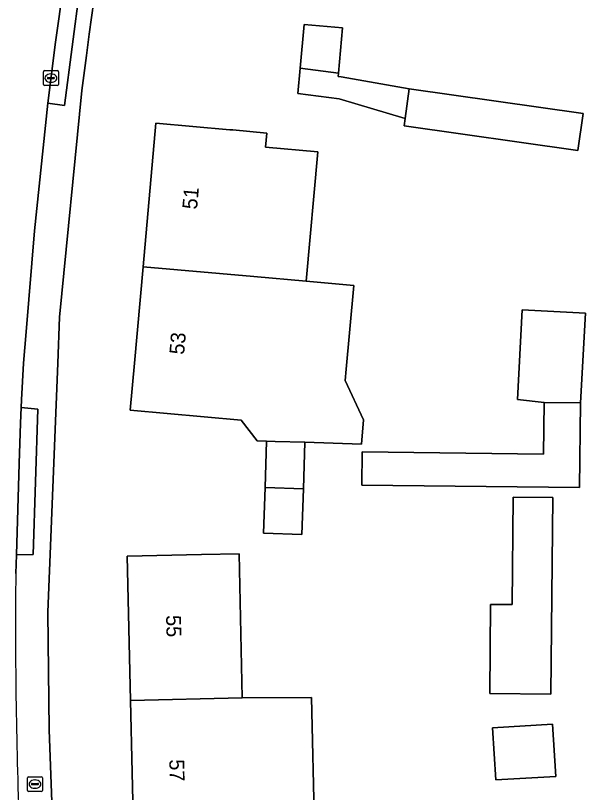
# Model space of a CAD drawing. Extents: x 163008 to 163854, y 382777 to 383982.
# Drawn here: x 163730.7 to 163769.1, y 383471.1 to 383523.4 of the extents above; entities that cross this region are included whole.
import ezdxf

# ---------------------------------------------------------------- set-up
doc = ezdxf.new("R2010")
doc.units = 0
for name, color, linetype in [('IMGEO_Brandkraan', 7, 'Continuous'), ('IMGEO_Erf', 7, 'Continuous'), ('IMGEO_Kolk', 7, 'Continuous'), ('IMGEO_Pand', 7, 'Continuous'), ('IMGEO_Pand_nummerreeks', 7, 'Continuous'), ('IMGEO_Rijbaan_lokaal_gesloten', 7, 'Continuous'), ('IMGEO_Voetpad_open', 7, 'Continuous')]:
    doc.layers.add(name, color=color, linetype=linetype)

msp = doc.modelspace()

# ---------------------------------------------------------------- linework, layer by layer
at = {"layer": 'IMGEO_Brandkraan'}
for p, q in [((163731.504, 383471.221), (163731.504, 383472.073)), ((163731.579, 383472.147), (163732.431, 383472.147)), ((163731.992, 383471.927), (163732.017, 383471.927)), ((163732.505, 383472.073), (163732.505, 383471.221)), ((163731.763, 383471.641), (163731.763, 383471.653)), ((163732.201, 383471.604), (163731.803, 383471.604)), ((163731.806, 383471.69), (163732.204, 383471.69)), ((163732.015, 383471.367), (163731.99, 383471.367)), ((163732.247, 383471.653), (163732.247, 383471.641)), ((163732.431, 383471.147), (163731.579, 383471.147))]:
    msp.add_line(p, q, dxfattribs=at)
for points in [[(163731.504, 383471.221), (163731.504, 383472.073)], [(163731.579, 383472.147), (163732.431, 383472.147)], [(163732.505, 383472.073), (163732.505, 383471.221)], [(163732.431, 383471.147), (163731.579, 383471.147)]]:
    msp.add_lwpolyline(points, dxfattribs=at)
for centre, radius, start, end in [((163731.581, 383472.071), 0.0765, 91.552, 178.448), ((163731.581, 383472.071), 0.0765, 91.552, 178.448), ((163732.429, 383472.071), 0.0765, 1.552, 88.448), ((163732.429, 383472.071), 0.0765, 1.552, 88.448), ((163731.803, 383471.65), 0.0403, 85.8775, 175.7526), ((163731.8, 383471.64), 0.0366, 178.938, 274.7102), ((163732.204, 383471.647), 0.043, 264.8664, 352.4533), ((163732.208, 383471.652), 0.0386, 1.7309, 96.639), ((163731.581, 383471.223), 0.0765, 181.552, 268.448), ((163731.581, 383471.223), 0.0765, 181.552, 268.448), ((163732.429, 383471.223), 0.0765, 271.552, 358.448), ((163732.429, 383471.223), 0.0765, 271.552, 358.448)]:
    msp.add_arc(centre, radius, start, end, dxfattribs=at)
for centre, major_axis, ratio, start_param, end_param in [((163731.991, 383471.647), (-0.387, 0.002), 0.722429, 4.712389, 7.853982), ((163732.016, 383471.647), (-0.39, 0.002), 0.717154, 1.570796, 4.712389)]:
    msp.add_ellipse(centre, major_axis=major_axis, ratio=ratio, start_param=start_param, end_param=end_param, dxfattribs=at)
at = {"layer": 'IMGEO_Erf'}
msp.add_lwpolyline([(163735.967, 383524.41), (163735.668, 383522.154), (163735.477, 383520.71), (163735.167, 383518.367), (163733.658, 383503.091), (163733.537, 383500), (163732.877, 383483.22), (163732.953, 383475.3), (163733.374, 383464.365), (163734.273, 383453.423), (163735.428, 383442.967), (163736.836, 383432.541), (163739.951, 383416.376)], dxfattribs=at)
for points in [[(163768.957, 383516.805), (163768.601, 383514.317), (163756.89, 383515.991), (163756.96, 383516.48), (163752.51, 383517.791), (163749.732, 383518.151), (163749.886, 383519.875), (163750.148, 383522.806), (163752.738, 383522.575), (163752.465, 383519.522), (163752.446, 383519.307), (163752.643, 383519.28), (163757.235, 383518.48)], [(163752.969, 383499.347), (163752.944, 383499.071), (163752.923, 383498.832), (163754.155, 383496.189), (163754.009, 383494.547), (163750.196, 383494.668), (163750.097, 383491.545), (163749.999, 383488.467), (163747.42, 383488.549), (163747.517, 383491.616), (163747.617, 383494.75), (163746.987, 383494.77), (163745.914, 383496.158), (163743.41, 383496.382), (163738.429, 383496.827), (163738.712, 383500), (163739.292, 383506.494), (163740.156, 383516.166), (163745.137, 383515.721), (163745.336, 383515.703), (163747.626, 383515.499), (163747.542, 383514.553), (163751.062, 383514.242), (163750.29, 383505.513), (163753.493, 383505.227)], [(163766.291, 383493.879), (163766.331, 383497.353), (163764.524, 383497.552), (163764.853, 383503.598), (163769.114, 383503.366), (163768.786, 383497.324), (163768.718, 383491.613), (163754.041, 383491.785), (163754.067, 383494.022)], [(163764.167, 383483.741), (163764.232, 383490.967), (163766.904, 383490.943), (163766.785, 383477.71), (163762.661, 383477.747), (163762.715, 383483.754)], [(163750.838, 383468.675), (163746.289, 383468.572), (163746.307, 383467.742), (163738.668, 383467.57), (163738.45, 383477.28), (163738.231, 383486.992), (163743.23, 383487.105), (163745.764, 383487.162), (163745.982, 383477.451), (163750.64, 383477.472)], [(163766.899, 383475.685), (163767.108, 383472.165), (163763.066, 383471.926), (163762.858, 383475.446)]]:
    msp.add_lwpolyline(points, close=True, dxfattribs=at)
at = {"layer": 'IMGEO_Kolk'}
for p, q in [((163732.581, 383518.772), (163732.581, 383519.624)), ((163732.656, 383519.698), (163733.508, 383519.698)), ((163733.069, 383519.478), (163733.094, 383519.478)), ((163733.582, 383519.624), (163733.582, 383518.772)), ((163732.84, 383519.192), (163732.84, 383519.204)), ((163733.278, 383519.155), (163732.88, 383519.155)), ((163732.883, 383519.241), (163733.281, 383519.241)), ((163733.324, 383519.204), (163733.324, 383519.192)), ((163733.508, 383518.698), (163732.656, 383518.698)), ((163733.092, 383518.918), (163733.067, 383518.918))]:
    msp.add_line(p, q, dxfattribs=at)
for points in [[(163732.581, 383518.772), (163732.581, 383519.624)], [(163732.656, 383519.698), (163733.508, 383519.698)], [(163733.582, 383519.624), (163733.582, 383518.772)], [(163733.508, 383518.698), (163732.656, 383518.698)]]:
    msp.add_lwpolyline(points, dxfattribs=at)
for centre, radius, start, end in [((163732.658, 383519.622), 0.0765, 91.552, 178.448), ((163732.658, 383519.622), 0.0765, 91.552, 178.448), ((163733.506, 383519.622), 0.0765, 1.552, 88.448), ((163733.506, 383519.622), 0.0765, 1.552, 88.448), ((163732.88, 383519.201), 0.0403, 85.8775, 175.7526), ((163732.877, 383519.191), 0.0366, 178.938, 274.7102), ((163733.281, 383519.198), 0.043, 264.8664, 352.4533), ((163733.285, 383519.203), 0.0386, 1.7309, 96.639), ((163732.658, 383518.774), 0.0765, 181.552, 268.448), ((163732.658, 383518.774), 0.0765, 181.552, 268.448), ((163733.506, 383518.774), 0.0765, 271.552, 358.448), ((163733.506, 383518.774), 0.0765, 271.552, 358.448)]:
    msp.add_arc(centre, radius, start, end, dxfattribs=at)
for centre, major_axis, ratio, start_param, end_param in [((163733.068, 383519.198), (-0.387, 0.002), 0.722429, 4.712389, 7.853982), ((163733.093, 383519.198), (-0.39, 0.002), 0.717154, 1.570796, 4.712389)]:
    msp.add_ellipse(centre, major_axis=major_axis, ratio=ratio, start_param=start_param, end_param=end_param, dxfattribs=at)
at = {"layer": 'IMGEO_Pand'}
for points in [[(163749.886, 383519.875), (163752.465, 383519.522), (163752.738, 383522.575), (163750.148, 383522.806)], [(163752.465, 383519.522), (163749.886, 383519.875), (163749.732, 383518.151), (163752.51, 383517.791), (163756.96, 383516.48), (163757.235, 383518.48), (163752.643, 383519.28), (163752.446, 383519.307)], [(163757.235, 383518.48), (163756.96, 383516.48), (163756.89, 383515.991), (163768.601, 383514.317), (163768.957, 383516.805)], [(163747.542, 383514.553), (163747.626, 383515.499), (163745.336, 383515.703), (163745.137, 383515.721), (163740.156, 383516.166), (163739.292, 383506.494), (163746.77, 383505.827), (163750.29, 383505.513), (163751.062, 383514.242)], [(163752.923, 383498.832), (163752.944, 383499.071), (163752.969, 383499.347), (163753.493, 383505.227), (163750.29, 383505.513), (163746.77, 383505.827), (163739.292, 383506.494), (163738.712, 383500), (163738.429, 383496.827), (163743.41, 383496.382), (163745.914, 383496.158), (163746.987, 383494.77), (163747.617, 383494.75), (163748.197, 383494.732), (163750.196, 383494.668), (163754.009, 383494.547), (163754.155, 383496.189)], [(163766.331, 383497.353), (163768.786, 383497.324), (163769.114, 383503.366), (163764.853, 383503.598), (163764.524, 383497.552)], [(163754.067, 383494.022), (163754.041, 383491.785), (163768.718, 383491.613), (163768.786, 383497.324), (163766.331, 383497.353), (163766.291, 383493.879)], [(163750.196, 383494.668), (163748.197, 383494.732), (163747.617, 383494.75), (163747.517, 383491.616), (163750.097, 383491.545)], [(163750.097, 383491.545), (163747.517, 383491.616), (163747.42, 383488.549), (163749.999, 383488.467)], [(163762.661, 383477.747), (163766.785, 383477.71), (163766.904, 383490.943), (163764.232, 383490.967), (163764.167, 383483.741), (163762.715, 383483.754)], [(163738.45, 383477.28), (163745.982, 383477.451), (163745.764, 383487.162), (163743.23, 383487.105), (163738.231, 383486.992)], [(163738.45, 383477.28), (163738.668, 383467.57), (163746.307, 383467.742), (163746.289, 383468.572), (163750.838, 383468.675), (163750.64, 383477.472), (163745.982, 383477.451)], [(163762.858, 383475.446), (163763.066, 383471.926), (163767.108, 383472.165), (163766.899, 383475.685)]]:
    msp.add_lwpolyline(points, close=True, dxfattribs=at)
at = {"layer": 'IMGEO_Rijbaan_lokaal_gesloten'}
for points in [[(163733.399, 383521.619), (163733.937, 383525.438)], [(163732.877, 383517.505), (163733.399, 383521.619)], [(163731.41, 383502.115), (163731.964, 383508.901), (163732.877, 383517.505)], [(163731.089, 383497.52), (163731.237, 383500), (163731.41, 383502.115)], [(163731.073, 383497.01), (163731.089, 383497.52)], [(163731.039, 383495.959), (163731.073, 383497.01)], [(163730.951, 383493.251), (163731.039, 383495.959)], [(163730.752, 383487.091), (163730.951, 383493.251)], [(163730.712, 383485.836), (163730.752, 383487.091)]]:
    msp.add_lwpolyline(points, dxfattribs=at)
msp.add_arc((164096.788, 383482.307), 366.093, 179.4477, 182.225, dxfattribs=at)
at = {"layer": 'IMGEO_Voetpad_open'}
for points in [[(163734.864, 383531.496), (163734.455, 383528.797), (163733.937, 383525.438), (163735.023, 383525.278), (163733.988, 383517.35), (163732.877, 383517.505), (163731.964, 383508.901), (163731.41, 383502.115), (163731.237, 383500), (163731.089, 383497.52), (163731.073, 383497.01), (163732.196, 383496.902), (163731.889, 383487.101), (163730.752, 383487.091), (163730.712, 383485.836)], [(163739.951, 383416.376), (163736.836, 383432.541), (163735.428, 383442.967), (163734.273, 383453.423), (163733.374, 383464.365), (163732.953, 383475.3), (163732.877, 383483.22), (163733.537, 383500), (163733.658, 383503.091), (163735.167, 383518.367), (163735.477, 383520.71), (163735.668, 383522.154), (163735.967, 383524.41)]]:
    msp.add_lwpolyline(points, dxfattribs=at)
for points in [[(163732.877, 383517.505), (163733.988, 383517.35), (163735.023, 383525.278), (163733.937, 383525.438), (163733.399, 383521.619)], [(163730.752, 383487.091), (163731.889, 383487.101), (163732.196, 383496.902), (163731.073, 383497.01), (163731.039, 383495.959), (163730.951, 383493.251)]]:
    msp.add_lwpolyline(points, close=True, dxfattribs=at)
msp.add_arc((164096.788, 383482.307), 366.093, 179.4477, 182.225, dxfattribs=at)

# ---------------------------------------------------------------- texts
at = {"layer": 'IMGEO_Pand_nummerreeks'}
for s, rotation, p in [('51', 84.8952, (163742.927, 383510.327)), ('53', 84.9009, (163742.054, 383500.546)), ('55', 271.2889, (163740.842, 383483.02)), ('57', 271.2889, (163741.06, 383473.309))]:
    msp.add_text(s, height=1, rotation=rotation, dxfattribs=at).set_placement(p)

doc.saveas('drawing.dxf')
